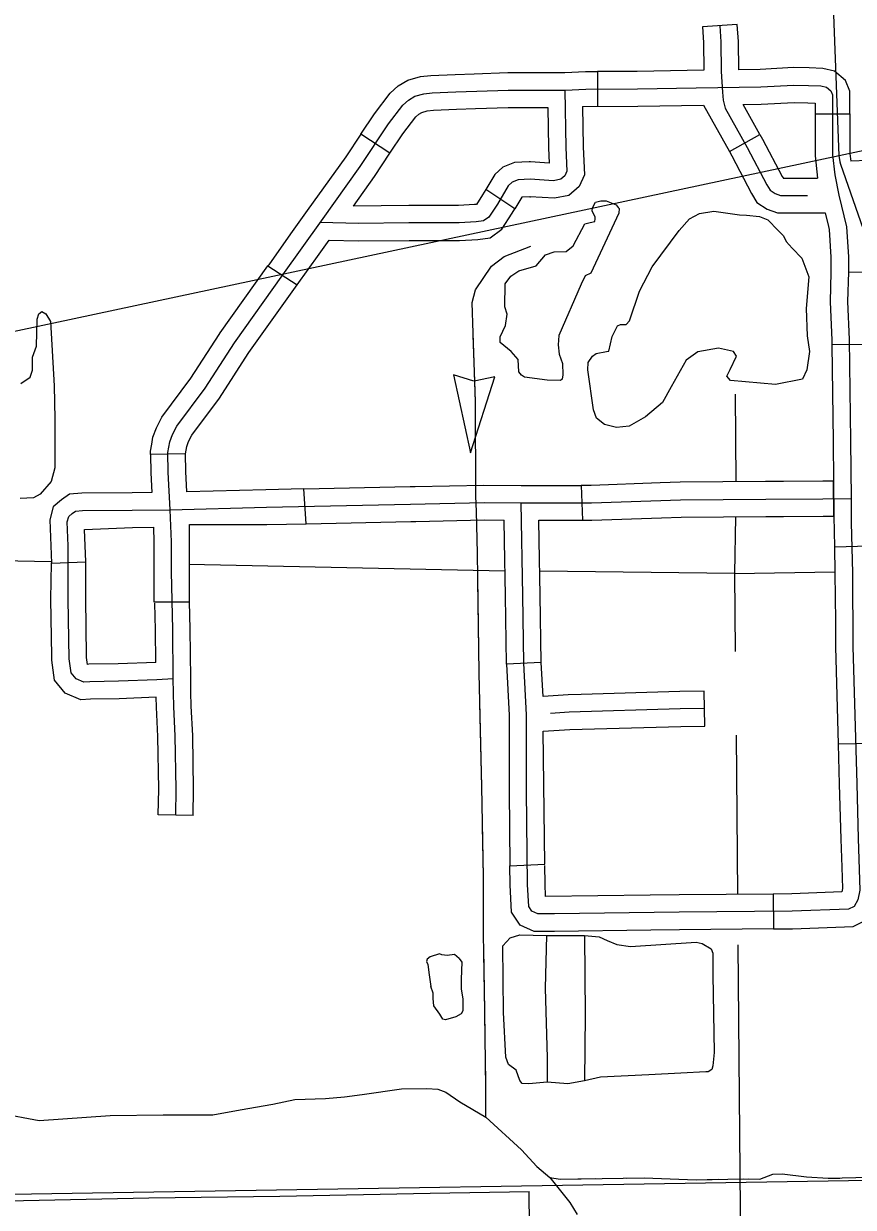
# Model space of a CAD drawing. Extents: x 1127717 to 1741049, y 2026793 to 2244711.
# Drawn here: x 1308320 to 1311890, y 2083231 to 2088324 of the extents above; entities that cross this region are included whole.
import ezdxf

# ---------------------------------------------------------------- set-up
doc = ezdxf.new("R2010")
doc.units = 0
for name, color, linetype in [('31', 7, 'Continuous'), ('35', 7, 'Continuous'), ('40', 7, 'Continuous'), ('43', 7, 'Continuous'), ('46', 7, 'Continuous'), ('5', 7, 'Continuous'), ('R_Draft', 7, 'Continuous')]:
    doc.layers.add(name, color=color, linetype=linetype)

msp = doc.modelspace()

# ---------------------------------------------------------------- linework, layer by layer
at = {"layer": '31'}
for p, q in [((1311390.6, 2088319.8), (1311240.9, 2088310.3)), ((1311390.6, 2088319.8), (1311390.6, 2088319.8)), ((1310788.4, 2088117.8), (1310789.3, 2087967.8)), ((1311725.5, 2087935.8), (1311875.5, 2087935.8)), ((1309895.8, 2087766.1), (1309770.8, 2087849.1)), ((1311357.2, 2087773.9), (1311488.1, 2087847.2)), ((1310433.6, 2087527.7), (1310307.9, 2087609.8)), ((1309370.7, 2087281.3), (1309496.5, 2087199.7)), ((1311947.5, 2086943.2), (1311797.5, 2086941.4)), ((1309015.6, 2086472.9), (1308865.6, 2086470.6)), ((1309536, 2086172.1), (1309524.8, 2086321.9)), ((1310719.1, 2086337.3), (1310724.4, 2086187.4)), ((1311805.7, 2086205.3), (1311804.5, 2086355.3)), ((1311804.5, 2086355.3), (1311805.7, 2086205.3)), ((1309033.5, 2085835.8), (1309033.5, 2086168.5)), ((1311808.5, 2086073.5), (1311958.5, 2086076.7)), ((1308439.5, 2086002.2), (1308586.5, 2086008.2)), ((1308880.2, 2085835.8), (1309033.5, 2085835.8)), ((1310547, 2085575.3), (1310397.2, 2085567.5)), ((1311250.2, 2085301.8), (1311248.2, 2085451.8)), ((1311974.7, 2085227.4), (1311824.8, 2085223.3)), ((1309049.1, 2084916.8), (1308899.1, 2084919.6)), ((1310412.4, 2084700.4), (1310562.2, 2084708.2)), ((1311544.4, 2084579.1), (1311545.8, 2084429.2))]:
    msp.add_line(p, q, dxfattribs=at)
for points in [[(1311240.9, 2088310.3), (1311245.2, 2088242.4), (1311246.5, 2088123.4)], [(1311315.8, 2088315.1), (1311320.2, 2088245.2), (1311321.6, 2088118.7), (1311326.9, 2088029.9), (1311329.6, 2087994.9), (1311339, 2087959.9), (1311433.2, 2087791.7), (1311517.9, 2087630.2), (1311531.4, 2087607.4), (1311552.9, 2087592.6), (1311575.8, 2087584.5), (1311693.1, 2087584.4)], [(1311396.5, 2088125.5), (1311395.2, 2088247.9), (1311390.6, 2088319.8)], [(1309770.8, 2087849.1), (1309829, 2087936.7), (1309896.8, 2088025.2), (1309931.6, 2088056.1), (1309973.3, 2088081.1), (1310027.7, 2088096.2), (1310071.3, 2088101.2), (1310176.5, 2088105.3), (1310258.4, 2088108.3)], [(1310258.4, 2088108.3), (1310402.6, 2088113.5), (1310648.4, 2088113.5), (1310736.9, 2088117.5), (1310788.4, 2088117.8)], [(1311246.5, 2088123.4), (1310960.4, 2088118.8), (1310788.4, 2088117.8)], [(1311875.5, 2087991.6), (1311875.5, 2088033.3), (1311856.2, 2088079.7), (1311809.2, 2088120), (1311759.1, 2088130.5), (1311699.7, 2088133.6), (1311632.4, 2088135), (1311488.5, 2088126.9), (1311396.5, 2088125.5)], [(1311868.5, 2087254.2), (1312025.8, 2087258.2), (1312179.2, 2087262.3), (1312442.8, 2087266.3), (1312629.8, 2087270.3), (1312785.8, 2087270.3), (1312812.7, 2087274.4), (1312832.9, 2087285.1), (1312859.8, 2087301.3), (1312878.6, 2087320.1), (1312886, 2087353.5), (1312886, 2087579.5), (1312879.3, 2087914.6), (1312872.6, 2088118.6)], [(1308949.9, 2086232.7), (1308941.8, 2086394.1), (1308940.5, 2086478.9), (1308948.5, 2086524.7), (1308960.6, 2086555.6), (1308978.1, 2086591.9), (1309100.5, 2086756.1), (1309227, 2086951.2), (1309435.5, 2087243.2), (1309600.9, 2087476), (1309767.7, 2087708.8), (1309890.1, 2087893.1), (1309952, 2087973.9), (1309976.2, 2087995.4), (1310003.1, 2088011.5), (1310042.1, 2088022.3), (1310077.1, 2088026.3), (1310179.3, 2088030.4), (1310403.9, 2088038.5), (1310650.1, 2088038.5), (1310738.9, 2088042.5), (1310961.2, 2088043.8), (1311214.1, 2088047.9), (1311491.2, 2088051.9), (1311633.8, 2088060), (1311697, 2088058.6), (1311749.4, 2088055.9), (1311775, 2088050.6), (1311793.8, 2088034.4), (1311800.5, 2088018.3), (1311800.5, 2087759.9), (1311810, 2087673.8), (1311827.4, 2087586.3), (1311861.1, 2087449.1), (1311868.5, 2087321.2), (1311868.5, 2087254.2)], [(1310648.7, 2088038.5), (1310653, 2087791.2), (1310657.2, 2087688.7), (1310648.7, 2087669.4), (1310631.6, 2087654.5), (1310599.6, 2087648), (1310499.1, 2087654.5), (1310447.9, 2087652.3), (1310422.2, 2087641.6), (1310405.1, 2087626.7), (1310358.1, 2087547.6), (1310321.8, 2087492), (1310298.3, 2087474.9), (1310266.3, 2087470.6), (1310193.6, 2087466.4), (1309977.8, 2087466.4), (1309759.9, 2087464.2), (1309595.7, 2087468.7)], [(1311875.5, 2087935.8), (1311875.5, 2087991.6)], [(1309895.8, 2087766.1), (1309951.2, 2087849.5), (1310007.2, 2087922.6), (1310020.8, 2087934.7), (1310032.9, 2087942), (1310056.5, 2087948.5), (1310082.9, 2087951.5), (1310182.1, 2087955.4), (1310263.8, 2087958.4)], [(1310263.8, 2087958.4), (1310405.3, 2087963.5), (1310575, 2087963.5)], [(1310575, 2087963.5), (1310578, 2087789), (1310580.7, 2087724.4), (1310500, 2087729.6), (1310495, 2087729.3)], [(1310724.9, 2087967.4), (1310727.9, 2087793.5), (1310732.9, 2087674.2), (1310710.5, 2087623.9), (1310665.9, 2087584.8), (1310604.6, 2087572.6), (1310498.3, 2087579.4), (1310501.3, 2087579.5)], [(1310724.9, 2087967.4), (1310962, 2087968.8), (1311245.6, 2087973.4)], [(1311245.6, 2087973.4), (1311357.2, 2087773.9)], [(1311416.1, 2087975.8), (1311493.8, 2087976.9), (1311635.1, 2087984.9), (1311694.3, 2087983.7), (1311725.5, 2087982.1)], [(1311488.1, 2087847.2), (1311416.1, 2087975.8)], [(1311725.5, 2087982.1), (1311725.5, 2087935.8)], [(1311725.5, 2087935.8), (1311725.5, 2087755.8), (1311736.1, 2087659.4)], [(1311875.5, 2087935.8), (1311875.5, 2087764), (1311879, 2087732.1)], [(1309770.8, 2087849.1), (1309706, 2087751.4), (1309539.9, 2087519.6), (1309468.5, 2087419.2)], [(1311488.1, 2087847.2), (1311499.1, 2087827.4), (1311583.5, 2087666.7), (1311587.5, 2087659.9), (1311588.7, 2087659.5), (1311736.1, 2087659.4)], [(1309738.3, 2087539), (1309829.4, 2087666.2), (1309895.8, 2087766.1)], [(1311357.2, 2087773.9), (1311367.3, 2087755.9), (1311452.4, 2087593.8), (1311475.2, 2087555), (1311518.6, 2087525.1), (1311562.9, 2087509.5), (1311769.1, 2087509.4)], [(1312086.1, 2087735.7), (1312021.9, 2087735.7), (1311952.9, 2087735.7), (1311879, 2087732.1)], [(1310495, 2087729.3), (1310431.4, 2087726.7), (1310382.1, 2087706.1), (1310346.8, 2087675.2), (1310307.9, 2087609.8)], [(1310307.9, 2087609.8), (1310294.5, 2087587.3), (1310267.8, 2087546.5), (1310259.1, 2087545.3), (1310191.4, 2087541.4), (1310059, 2087541.4)], [(1310059, 2087541.4), (1309977.5, 2087541.4), (1309738.3, 2087539)], [(1310501.3, 2087579.5), (1310464.4, 2087577.9), (1310463.1, 2087577.4), (1310433.6, 2087527.7)], [(1310059, 2087391.4), (1310195.8, 2087391.4), (1310273.4, 2087395.9), (1310327.1, 2087403.1), (1310377.1, 2087439.5), (1310421.8, 2087507.9), (1310433.6, 2087527.7)], [(1311769.1, 2087509.4), (1311783.3, 2087451.5)], [(1311783.3, 2087451.5), (1311786.6, 2087437.9), (1311793.5, 2087319.1), (1311793.5, 2087255.1), (1311790.5, 2087127.4), (1311797.2, 2086962.7), (1311797.5, 2086941.4)], [(1309468.5, 2087419.2), (1309374.4, 2087286.7), (1309370.5, 2087281.4)], [(1309590.8, 2087332.3), (1309633.7, 2087392.6)], [(1309633.7, 2087392.6), (1309759.3, 2087389.2), (1309978.2, 2087391.4), (1310059, 2087391.4)], [(1309496.5, 2087199.7), (1309590.8, 2087332.3)], [(1309160.4, 2086986.4), (1309165, 2086993.4), (1309370.5, 2087281.4)], [(1311868.5, 2087254.2), (1311865.5, 2087128.1), (1311872.2, 2086964.7), (1311877.6, 2086528.7), (1311880.3, 2086281.1)], [(1309286.3, 2086904.8), (1309289, 2086909), (1309496.5, 2087199.7)], [(1308870.5, 2086514.2), (1308876, 2086545), (1308891.8, 2086585.6), (1308913.7, 2086631), (1309038.9, 2086799), (1309160.4, 2086986.4)], [(1311797.5, 2086941.4), (1311802.6, 2086527.8), (1311804.5, 2086355.3)], [(1309018.3, 2086488.2), (1309021.1, 2086504.3), (1309029.5, 2086525.6), (1309042.6, 2086552.9), (1309162.1, 2086713.2), (1309286.3, 2086904.8)], [(1308865.6, 2086470.6), (1308865.4, 2086484.9), (1308870.5, 2086514.2)], [(1308865.6, 2086470.6), (1308866.8, 2086391.7), (1308871.1, 2086306.8)], [(1309015.6, 2086472.9), (1309018.3, 2086488.2)], [(1309021.1, 2086309.5), (1309016.8, 2086396.6), (1309015.6, 2086472.9)], [(1311803.9, 2086413.5), (1311804.2, 2086384)], [(1309524.8, 2086321.9), (1309362.4, 2086318.4), (1309021.1, 2086309.5)], [(1309524.8, 2086321.9), (1309982.6, 2086331.9), (1310004, 2086332.3)], [(1310004, 2086332.3), (1310300.3, 2086338.6), (1310461.1, 2086337.3), (1310533.5, 2086337.3)], [(1310533.5, 2086337.3), (1310719.1, 2086337.3)], [(1311058.7, 2086347.7), (1310762.2, 2086337.3), (1310719.1, 2086337.3)], [(1311588.9, 2086353.9), (1311512.6, 2086353.4), (1311145.2, 2086350.7), (1311058.7, 2086347.7)], [(1311804.5, 2086355.3), (1311758.6, 2086354.8), (1311588.9, 2086353.9)], [(1308871.1, 2086306.8), (1308786.2, 2086305.8), (1308569.4, 2086303.7), (1308516.6, 2086299.9), (1308482, 2086275.2), (1308447.3, 2086245.4), (1308431.9, 2086188.9), (1308439.5, 2086002.2)], [(1308949.9, 2086232.7), (1309364.2, 2086243.4), (1309984.3, 2086256.9), (1310300.8, 2086263.6), (1310460.8, 2086262.3), (1310763.5, 2086262.3), (1311146.8, 2086275.7), (1311513.1, 2086278.4), (1311759.2, 2086279.8), (1311880.3, 2086281.1)], [(1311880.3, 2086281.1), (1311881.3, 2086176.4), (1311886, 2085961.1), (1311888.3, 2085643.9), (1311904.5, 2085053.6), (1311911.4, 2084817.5), (1311918.4, 2084595.2), (1311909.1, 2084553.5), (1311892.9, 2084525.8), (1311869.8, 2084514.2), (1311626.8, 2084504.9), (1311140.8, 2084500.3), (1310603.9, 2084493.4), (1310532.2, 2084493.4), (1310506.7, 2084504.9), (1310492.9, 2084525.8), (1310488.2, 2084620.7), (1310483.6, 2085023.5), (1310483.6, 2085349.9), (1310472, 2085572.2), (1310467.4, 2085863.8), (1310460.8, 2086262.3)], [(1308963.6, 2085505.1), (1308892.1, 2085500.9), (1308728.1, 2085494.6), (1308604, 2085492.5), (1308578.8, 2085490.4), (1308545.1, 2085505.1), (1308524.1, 2085530.3), (1308515.7, 2085591.3), (1308511.5, 2085848), (1308511.5, 2086077.3), (1308507.3, 2086180.4), (1308513.6, 2086203.5), (1308528.3, 2086216.1), (1308543, 2086226.6), (1308572.5, 2086228.7), (1308787, 2086230.8), (1308949.9, 2086232.7)], [(1308974.1, 2084918.2), (1308976.2, 2085029.7), (1308972, 2085259), (1308965.7, 2085385.2), (1308963.6, 2085505.1), (1308961.5, 2085717.6), (1308955.2, 2085965.8), (1308955.2, 2086094.1), (1308949.9, 2086232.7)], [(1308586.5, 2086008.2), (1308580.8, 2086147.4), (1308787.7, 2086155.9), (1308877.7, 2086156.9)], [(1308877.7, 2086156.9), (1308880.2, 2086092.7), (1308880.2, 2085835.8)], [(1309033.5, 2086168.5), (1309366, 2086168.5), (1309536, 2086172.1)], [(1309536, 2086172.1), (1309985.9, 2086181.9), (1310007.2, 2086182.4)], [(1310007.2, 2086182.4), (1310301.2, 2086188.6), (1310387, 2086187.9)], [(1310388.5, 2086098), (1310387, 2086187.9)], [(1310538.5, 2086100.5), (1310537.1, 2086187.3)], [(1310537.1, 2086187.3), (1310724.4, 2086187.3)], [(1310724.4, 2086187.3), (1310764.8, 2086187.3), (1311064, 2086197.8)], [(1311064, 2086197.8), (1311148.4, 2086200.7), (1311513.6, 2086203.4), (1311589.7, 2086203.9)], [(1311589.7, 2086203.9), (1311759.9, 2086204.8), (1311805.7, 2086205.3)], [(1311805.7, 2086205.3), (1311808.5, 2086073.5)], [(1310397.2, 2085567.4), (1310397.1, 2085569.6), (1310392.4, 2085862.6), (1310388.5, 2086098)], [(1310547, 2085574.7), (1310542.4, 2085865.1), (1310538.5, 2086100.5)], [(1311808.5, 2086073.5), (1311811, 2085960), (1311812.5, 2085752.6)], [(1308590.5, 2085604.2), (1308586.5, 2085848.6), (1308586.5, 2086008.2)], [(1308440.5, 2085601.8), (1308436.5, 2085847.4), (1308439.5, 2086002.2)], [(1308887.9, 2085575.8), (1308886.5, 2085716.2), (1308883.6, 2085830.3)], [(1309039.6, 2085447.3), (1309038.6, 2085506.1), (1309036.5, 2085718.9), (1309033.5, 2085835.8)], [(1311812.5, 2085752.6), (1311813.3, 2085642.6), (1311824.8, 2085223.3)], [(1308890, 2085425.7), (1308730.2, 2085419.6), (1308607.8, 2085417.5), (1308566.1, 2085414), (1308498.8, 2085443.5), (1308452.7, 2085498.8), (1308440.8, 2085585.6), (1308440.5, 2085601.8)], [(1308887.9, 2085575.8), (1308726, 2085569.5), (1308600.3, 2085567.4), (1308594.8, 2085567), (1308590.6, 2085597.1), (1308590.5, 2085604.2)], [(1310397.2, 2085567.5), (1310408.6, 2085348), (1310408.6, 2085043.7)], [(1310554.6, 2085429.6), (1310547, 2085575.3)], [(1309049.1, 2084916.8), (1309051.2, 2085029.6), (1309047, 2085261.5), (1309040.7, 2085387.7), (1309039.6, 2085447.3)], [(1311248.2, 2085451.8), (1311143.9, 2085450.4), (1310719.2, 2085438)], [(1308899.1, 2084919.6), (1308901.2, 2085029.7), (1308897, 2085256.4), (1308890.7, 2085382.7), (1308890, 2085425.7)], [(1310719.2, 2085438), (1310663, 2085436.4), (1310554.6, 2085429.6)], [(1311249.2, 2085376.8), (1311145.4, 2085375.4), (1310666.4, 2085361.5), (1310586.1, 2085356.4)], [(1310723.5, 2085288.1), (1311147, 2085300.4), (1311250.2, 2085301.8)], [(1310555.7, 2085279.3), (1310669.9, 2085286.6), (1310723.5, 2085288.1)], [(1310562.2, 2084708.2), (1310555.7, 2085279.3)], [(1311824.8, 2085223.3), (1311829.5, 2085051.5), (1311836.5, 2084815.2), (1311840.2, 2084695.2)], [(1310408.6, 2085043.7), (1310408.6, 2085023.1), (1310412.3, 2084700.4)], [(1310436, 2084475.9), (1310419, 2084501.4), (1310413.2, 2084618.4), (1310412.3, 2084700.4)], [(1310565.9, 2084567.9), (1310563.2, 2084622.9), (1310562.3, 2084702.1)], [(1311840.2, 2084695.2), (1311843.1, 2084602.3), (1311840, 2084588.1), (1311625, 2084579.9), (1311544.4, 2084579.1)], [(1311545.8, 2084429.2), (1311628.6, 2084429.9), (1311888.8, 2084439.9), (1311946.5, 2084468.7), (1311979.8, 2084525.9), (1311993.6, 2084588.1), (1311990.1, 2084699.9)], [(1311544.4, 2084579.1), (1311140, 2084575.3), (1311016.1, 2084573.7)], [(1311016.1, 2084573.7), (1310565.9, 2084567.9)], [(1311018.1, 2084423.7), (1310604.4, 2084418.4), (1310515.9, 2084418.4), (1310456.2, 2084445.5), (1310436, 2084475.9)], [(1311545.8, 2084429.2), (1311141.7, 2084425.3), (1311018.1, 2084423.7)]]:
    msp.add_lwpolyline(points, dxfattribs=at)
at = {"layer": '35'}
for points in [[(1310880.8, 2087508), (1310760.3, 2087249.8), (1310735.4, 2087239.4), (1310718.4, 2087202.7), (1310622.8, 2086982.5), (1310620.1, 2086941.9), (1310624.1, 2086901.3), (1310638.5, 2086862), (1310639.8, 2086813.5), (1310637.2, 2086793.8), (1310629.3, 2086788.6), (1310573, 2086789.9), (1310474.7, 2086803), (1310461.6, 2086810.9), (1310451.2, 2086826.6), (1310447.2, 2086879), (1310417.1, 2086913.1), (1310370, 2086952.4), (1310370, 2086976), (1310393.5, 2087025.8), (1310400.1, 2087074.3), (1310389.6, 2087105.7), (1310392.2, 2087204), (1310415.8, 2087238), (1310451.2, 2087260.3), (1310524.5, 2087282.6), (1310565.1, 2087329.8), (1310603.1, 2087342.9), (1310654.2, 2087344.2), (1310684.3, 2087367.8), (1310734.1, 2087463.4), (1310757.7, 2087468.7), (1310777.3, 2087472.6), (1310778.6, 2087484.4), (1310778.6, 2087492.2), (1310770.8, 2087509.3), (1310765.5, 2087518.5), (1310766.8, 2087531.6), (1310779.9, 2087556.5)], [(1310779.9, 2087556.5), (1310803.5, 2087561.7), (1310825.8, 2087561.7), (1310854.6, 2087549.9), (1310869, 2087544.7), (1310878.2, 2087532.9), (1310882.1, 2087528.9), (1310880.8, 2087508)], [(1311668, 2087315.4), (1311698.1, 2087234.1), (1311686.4, 2087097.8), (1311691.6, 2086981.2), (1311700.8, 2086913.1), (1311690.3, 2086834.5), (1311670.6, 2086793.8), (1311555.4, 2086771.6), (1311361.5, 2086788.6), (1311345.8, 2086807), (1311360.2, 2086835.8), (1311387.7, 2086893.4), (1311374.6, 2086913.1), (1311309.1, 2086927.5), (1311220.1, 2086911.8), (1311170.3, 2086876.4), (1311106.1, 2086761.1), (1311069.4, 2086694.3), (1310996.1, 2086632.7), (1310925.3, 2086592.1), (1310870.3, 2086586.8), (1310819.2, 2086598.6), (1310785.2, 2086626.1), (1310772.1, 2086662.8), (1310747.2, 2086834.5), (1310748.5, 2086865.9), (1310768.2, 2086893.4), (1310782.6, 2086905.2), (1310828.4, 2086913.1), (1310837.6, 2086914.4), (1310852, 2086977.3), (1310875.6, 2087023.2), (1310888.7, 2087029.7), (1310912.2, 2087029.7), (1310926.6, 2087045.4), (1310969.9, 2087172.5), (1311024.9, 2087277.4), (1311140.2, 2087434.6), (1311184.7, 2087484.4), (1311227.9, 2087506.7), (1311289.5, 2087517.1), (1311399.5, 2087501.4), (1311429.6, 2087500.1), (1311486, 2087493.6), (1311522.6, 2087480.5), (1311565.9, 2087433.3), (1311589.4, 2087411), (1311601.2, 2087386.1), (1311627.4, 2087357.3)], [(1311627.4, 2087357.3), (1311668, 2087315.4)], [(1308374.6, 2086936), (1308377.9, 2087052.5), (1308384.6, 2087075.8), (1308397.9, 2087085.8), (1308414.5, 2087075.8), (1308434.5, 2087042.5)], [(1308434.5, 2087042.5), (1308451.1, 2086766.2), (1308454.4, 2086623.1), (1308454.4, 2086413.3), (1308437.8, 2086353.4), (1308391.2, 2086300.2), (1308361.3, 2086283.5), (1308304.7, 2086280.2)], [(1308308, 2086776.2), (1308348, 2086802.8), (1308357.9, 2086832.8), (1308357.9, 2086889.4), (1308374.6, 2086936)], [(1310733.6, 2083774.8), (1310660.7, 2083761.8), (1310572.1, 2083769.6), (1310493.9, 2083761.8), (1310465.3, 2083764.4), (1310454.9, 2083777.4), (1310439.2, 2083821.7), (1310405.4, 2083845.2), (1310394.9, 2083876.4), (1310384.5, 2084069.3), (1310381.9, 2084356), (1310413.2, 2084389.9), (1310454.9, 2084402.9), (1310569.5, 2084400.3), (1310733.6, 2084400.3), (1310796.1, 2084395.1), (1310830, 2084379.4), (1310871.7, 2084361.2), (1310931.6, 2084353.4), (1311212.9, 2084371.6)], [(1310569.5, 2084400.3), (1310564.3, 2084173.5), (1310572.1, 2083873.8), (1310572.1, 2083769.6)], [(1310733.6, 2084400.3), (1310736.2, 2084058.9), (1310733.6, 2083774.8)], [(1310194.4, 2084301.2), (1310173.5, 2084319.5), (1310142.3, 2084314.3), (1310118.8, 2084316.9), (1310108.4, 2084322.1), (1310069.3, 2084309.1), (1310056.3, 2084298.6), (1310053.7, 2084288.2), (1310058.9, 2084275.2), (1310064.1, 2084230.9), (1310071.9, 2084181.4)], [(1311212.9, 2084371.6), (1311239, 2084366.4), (1311278, 2084342.9), (1311285.8, 2084324.7), (1311285.8, 2084230.9), (1311291.1, 2083897.3), (1311285.8, 2083840), (1311280.6, 2083824.3), (1311265, 2083813.9), (1311254.6, 2083813.9), (1311147.8, 2083808.7), (1311009.7, 2083800.9), (1310801.3, 2083790.4), (1310733.6, 2083774.8)], [(1310194.4, 2084301.2), (1310204.8, 2084285.6), (1310202.2, 2084212.6), (1310202.2, 2084170.9), (1310210, 2084126.6), (1310210, 2084095.4), (1310210, 2084077.1), (1310202.2, 2084064.1), (1310178.7, 2084051.1), (1310134.4, 2084038), (1310124, 2084040.6), (1310111, 2084061.5), (1310085, 2084098), (1310082.3, 2084129.2), (1310082.3, 2084152.7), (1310071.9, 2084181.4)], [(1308216.8, 2083636.4), (1308387, 2083605.1), (1308691.3, 2083626), (1308920.6, 2083629.4), (1309026.6, 2083629.4), (1309134.3, 2083629.4), (1309250.6, 2083650.3), (1309391.3, 2083674.6), (1309486.9, 2083695.5), (1309618.9, 2083698.9), (1309700.5, 2083705.9), (1309777, 2083716.3), (1309945.5, 2083740.6), (1310054.9, 2083742.4), (1310101.8, 2083738.9), (1310136.5, 2083726.7), (1310197.3, 2083685), (1310309, 2083618.7), (1310461.9, 2083477.9), (1310527.9, 2083406.7), (1310583.5, 2083359.8), (1310670.3, 2083252), (1310701.6, 2083199.9)]]:
    msp.add_lwpolyline(points, dxfattribs=at)
at = {"layer": '40'}
for points in [[(1311794.2, 2088629.6), (1311827.7, 2087754.9), (1311829, 2087748), (1311831.6, 2087729), (1311835, 2087719.1), (1311964.2, 2087349)], [(1292129.8, 2082994.1), (1294341.2, 2083048.4), (1298732.7, 2083118.8), (1302323, 2083195.6), (1305294.2, 2083244.4), (1308175.8, 2083286), (1312220.9, 2083352)]]:
    msp.add_lwpolyline(points, dxfattribs=at)
at = {"layer": '43'}
for p, q in [((1310256.4, 2086785.3), (1310169.3, 2086813)), ((1310169.3, 2086813), (1310242.7, 2086477.7)), ((1310242.7, 2086477.7), (1310346.8, 2086804.8)), ((1310346.8, 2086804.8), (1310257.6, 2086785.2))]:
    msp.add_line(p, q, dxfattribs=at)
for points in [[(1310309, 2083618.7), (1310309, 2083743.5), (1310303.8, 2084074.5), (1310298.6, 2084408.1), (1310298.5, 2084654.6), (1310290.7, 2085040.3), (1310280.3, 2085529.2), (1310272.5, 2086045.2), (1310268.6, 2086225.5), (1310266, 2086290.6), (1310263.4, 2086697.2), (1310254.2, 2086991.8), (1310249, 2087124.7), (1310264.6, 2087179.4), (1310332.4, 2087281.1), (1310387.1, 2087322.8), (1310501.7, 2087367.1)], [(1310249.4, 2087116), (1310249, 2087124.7), (1310264.6, 2087179.4), (1310332.4, 2087281.1), (1310387.1, 2087322.8), (1310501.7, 2087367.1)], [(1310260.6, 2086786.2), (1310254.5, 2086984.1)], [(1310264.1, 2086588.2), (1310263.4, 2086697.2), (1310260.6, 2086786.2)], [(1310280.3, 2085532.4), (1310274.3, 2085928.3)], [(1310291.5, 2085004.5), (1310290.7, 2085040.3), (1310283, 2085400.4)], [(1310298.6, 2084476.6), (1310298.5, 2084654.6), (1310294.1, 2084872.5)], [(1310305.8, 2083948.6), (1310303.8, 2084074.5), (1310299.6, 2084344.6)], [(1310309, 2083618.7), (1310309, 2083743.5), (1310307.8, 2083816.7)], [(1310583.5, 2083359.8), (1310628.8, 2083351.9), (1310990.1, 2083357.7), (1311213, 2083350), (1311418.6, 2083353.9), (1311487.8, 2083351.9), (1311543.5, 2083373.1), (1311583.9, 2083375), (1311687.7, 2083361.6), (1311781.8, 2083355.8), (1312079.7, 2083363.5)], [(1310583.5, 2083359.8), (1310628.8, 2083351.9), (1310780.8, 2083354.4)], [(1310912.8, 2083356.5), (1310990.1, 2083357.7), (1311213, 2083350), (1311308.6, 2083351.8)], [(1311440.6, 2083353.3), (1311487.8, 2083351.9), (1311543.5, 2083373.1), (1311583.9, 2083375), (1311687.7, 2083361.6), (1311781.8, 2083355.8), (1311831.6, 2083357.1)]]:
    msp.add_lwpolyline(points, dxfattribs=at)
at = {"layer": '46'}
for points in [[(1303873.4, 2083178.3), (1304071.9, 2083184.9), (1304797.4, 2083198.3), (1305234.3, 2083205), (1305966.4, 2083221.7), (1306579.9, 2083228.3), (1307026.9, 2083241.7), (1307512.4, 2083248.4), (1307912.3, 2083251.7), (1308858.1, 2083271.7), (1309422.1, 2083278.4), (1310069.2, 2083291.8), (1310494.7, 2083298.4)], [(1305300, 2083056.4), (1305969, 2083071.7), (1306583, 2083078.3), (1307030.2, 2083091.7), (1307514, 2083098.4), (1307914.5, 2083101.7), (1308860.6, 2083121.7), (1309424.5, 2083128.4), (1310071.9, 2083141.8), (1310497.1, 2083148.5), (1310494.7, 2083298.4)]]:
    msp.add_lwpolyline(points, dxfattribs=at)
at = {"layer": '5'}
for points in [[(1311381, 2086730.1), (1311384.7, 2086352.5)], [(1311383.5, 2086202.5), (1311379.1, 2085958.7)], [(1308436.5, 2086008.2), (1305182.4, 2086073.8)], [(1310390.7, 2085968.9), (1309030.2, 2085996.3)], [(1311379.1, 2085958.7), (1310540.7, 2085968.2)], [(1311379.1, 2085958.7), (1311810.9, 2085965.2)], [(1311379.1, 2085958.7), (1311382, 2085622.9)], [(1311385.2, 2085262.5), (1311391.1, 2084577.7)], [(1311393, 2084360.1), (1311424.1, 2080784.5)]]:
    msp.add_lwpolyline(points, dxfattribs=at)
at = {"layer": 'R_Draft'}
msp.add_line((1313991.9, 2088215.8), (1273628.6, 2079616.8), dxfattribs=at)

doc.saveas('drawing.dxf')
